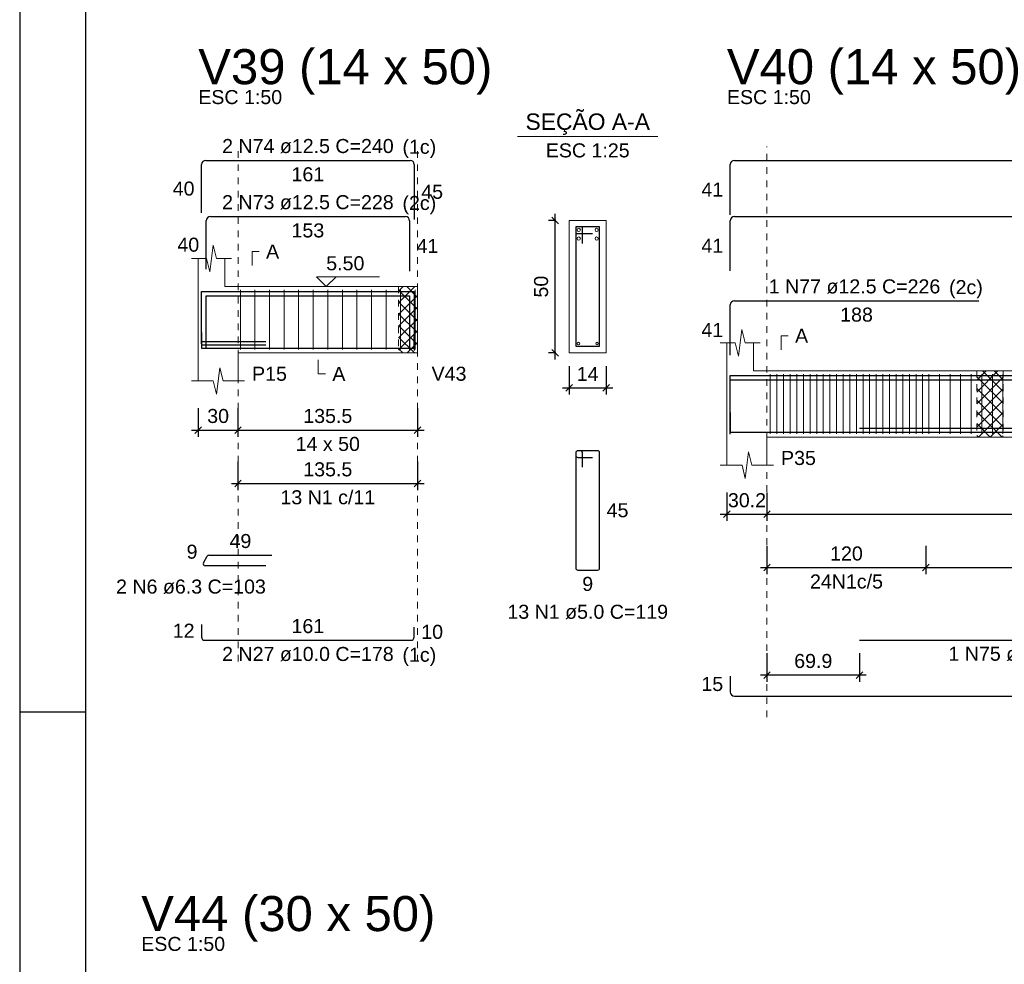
# Model space of a CAD drawing. Header units: millimetres. Extents: x 10 to 1250, y -62 to 528.
# Tile 783 of 909: x 636 to 651, y 164 to 178. Entities that reach past the tile are written whole.
import ezdxf

# ---------------------------------------------------------------- set-up
doc = ezdxf.new("R2010")
doc.units = ezdxf.units.MM
doc.header["$LTSCALE"] = 0.05
doc.linetypes.add('DOT', pattern=[6.35, 0, -6.35])
for name, color, linetype, lineweight in [('Descrição da armadura', 7, 'Continuous', 5), ('DT-Arm complementar', 5, 'Continuous', 5), ('DT-Barras na forma', 2, 'Continuous', 30), ('DT-Barras no corte', 5, 'Continuous', 5), ('DT-Barras rebatidas', 2, 'Continuous', 30), ('DT-Cotas', 9, 'Continuous', 5), ('DT-Forma', 5, 'Continuous', 5), ('DT-Hachura intersecção vigas', 9, 'Continuous', 5), ('DT-Pontilhado', 9, 'DOT', 5), ('DT-Textos', 7, 'Continuous', 5), ('DT-Título', 3, 'Continuous', 20), ('Textos armaduras', 7, 'Continuous', 5)]:
    doc.layers.add(name, color=color, linetype=linetype, lineweight=lineweight)
doc.layers.add('FOLHA_PADRÃO', color=7, linetype='Continuous')
doc.styles.add('Arial', font='arial.ttf')
doc.styles.get("Standard").update_dxf_attribs({"font": 'arial.ttf'})
doc.dimstyles.new('UM_25.000000', dxfattribs={"dimtxt": 0.18, "dimasz": 0.1, "dimexe": 0.1, "dimexo": 0.2, "dimgap": 0, "dimtad": 1, "dimtih": 1, "dimtoh": 1, "dimdec": 1, "dimlfac": 25, "dimzin": 0, "dimdsep": 46, "dimtxsty": 'Standard', "dimcen": 0.09, "dimdle": 0.1, "dimadec": 1, "dimazin": 2, "dimtfac": 1, "dimtdec": 4, "dimtofl": 0, "dimtmove": 0, "dimatfit": 3, "dimfxl": 1, "dimtolj": 1, "dimarcsym": 0})
doc.dimstyles.new('UM_50.000000', dxfattribs={"dimtxt": 0.18, "dimasz": 0.1, "dimexe": 0.1, "dimexo": 0.2, "dimgap": 0.1, "dimtad": 1, "dimdec": 1, "dimlfac": 50, "dimzin": 0, "dimdsep": 46, "dimtxsty": 'Standard', "dimblk": 'OBLIQUE', "dimcen": 0.09, "dimdle": 0.1, "dimadec": 1, "dimazin": 2, "dimtfac": 1, "dimtdec": 1, "dimtofl": 0, "dimtmove": 0, "dimatfit": 3, "dimldrblk": 'OBLIQUE', "dimfxl": 1, "dimtolj": 1, "dimarcsym": 1})
pattern_1 = [(45, (633.59027, 120.002), (-0.08838835, 0.08838835), []), (135, (633.59027, 120.002), (-0.08838835, -0.08838835), [])]

# ---------------------------------------------------------------- blocks, each defined once
blk = doc.blocks.new('_Oblique')
at = {"color": 0, "linetype": 'ByBlock', "lineweight": -2}
blk.add_line((-0.5, -0.5), (0.5, 0.5), dxfattribs=at)
blk = doc.blocks.new('*D2094')
at = {"layer": 'Defpoints', "color": 0, "transparency": 16777216}
for p in [(638.337, 172.168), (638.937, 172.168), (638.937, 171.638)]:
    blk.add_point(p, dxfattribs=at)
at = {"layer": 'DT-Cotas', "color": 0, "lineweight": -2, "transparency": 16777216}
for p, q in [((638.337, 171.968), (638.337, 171.538)), ((638.937, 171.968), (638.937, 171.538)), ((638.237, 171.638), (639.037, 171.638))]:
    blk.add_line(p, q, dxfattribs=at)
at = {"layer": 'DT-Cotas', "color": 0, "lineweight": -2, "transparency": 16777216, "xscale": 0.1, "yscale": 0.1, "zscale": 0.1, "rotation": 180}
blk.add_blockref('_Oblique', (638.337, 171.638), dxfattribs=at)
at = {"layer": 'DT-Cotas', "color": 0, "lineweight": -2, "transparency": 16777216, "xscale": 0.1, "yscale": 0.1, "zscale": 0.1}
blk.add_blockref('_Oblique', (638.937, 171.638), dxfattribs=at)
at = {"layer": 'DT-Cotas', "transparency": 16777216, "insert": (638.637, 171.85), "char_height": 0.2118, "attachment_point": 5, "rotation": 0.0057, "style": 'Arial'}
blk.add_mtext('\\A1;30', dxfattribs=at)
blk = doc.blocks.new('*D2095')
at = {"layer": 'Defpoints', "color": 0, "transparency": 16777216}
for p in [(638.937, 172.168), (641.648, 172.168), (641.648, 171.638)]:
    blk.add_point(p, dxfattribs=at)
at = {"layer": 'DT-Cotas', "color": 0, "lineweight": -2, "transparency": 16777216}
for p, q in [((638.937, 171.968), (638.937, 171.538)), ((641.648, 171.968), (641.648, 171.538)), ((638.837, 171.638), (641.748, 171.638))]:
    blk.add_line(p, q, dxfattribs=at)
at = {"layer": 'DT-Cotas', "color": 0, "lineweight": -2, "transparency": 16777216, "xscale": 0.1, "yscale": 0.1, "zscale": 0.1, "rotation": 180}
blk.add_blockref('_Oblique', (638.937, 171.638), dxfattribs=at)
at = {"layer": 'DT-Cotas', "color": 0, "lineweight": -2, "transparency": 16777216, "xscale": 0.1, "yscale": 0.1, "zscale": 0.1}
blk.add_blockref('_Oblique', (641.648, 171.638), dxfattribs=at)
at = {"layer": 'DT-Cotas', "transparency": 16777216, "insert": (640.293, 171.85), "char_height": 0.2118, "attachment_point": 5, "rotation": 0.0057, "style": 'Arial'}
blk.add_mtext('\\A1;135.5', dxfattribs=at)
blk = doc.blocks.new('*D2096')
at = {"layer": 'Defpoints', "color": 0, "transparency": 16777216}
for p in [(638.937, 171.363), (641.648, 171.363), (641.648, 170.834)]:
    blk.add_point(p, dxfattribs=at)
at = {"layer": 'DT-Cotas', "color": 0, "lineweight": -2, "transparency": 16777216}
for p, q in [((638.937, 171.163), (638.937, 170.734)), ((641.648, 171.163), (641.648, 170.734)), ((638.837, 170.834), (641.748, 170.834))]:
    blk.add_line(p, q, dxfattribs=at)
at = {"layer": 'DT-Cotas', "color": 0, "lineweight": -2, "transparency": 16777216, "xscale": 0.1, "yscale": 0.1, "zscale": 0.1, "rotation": 180}
blk.add_blockref('_Oblique', (638.937, 170.834), dxfattribs=at)
at = {"layer": 'DT-Cotas', "color": 0, "lineweight": -2, "transparency": 16777216, "xscale": 0.1, "yscale": 0.1, "zscale": 0.1}
blk.add_blockref('_Oblique', (641.648, 170.834), dxfattribs=at)
at = {"layer": 'DT-Cotas', "transparency": 16777216, "insert": (640.293, 171.045), "char_height": 0.2118, "attachment_point": 5, "rotation": 0.0057, "style": 'Arial'}
blk.add_mtext('\\A1;135.5', dxfattribs=at)
blk = doc.blocks.new('*D2097')
at = {"layer": 'Defpoints', "color": 0, "transparency": 16777216}
for p in [(643.726, 174.803), (643.937, 174.803), (643.937, 172.803)]:
    blk.add_point(p, dxfattribs=at)
at = {"layer": 'DT-Cotas', "color": 0, "lineweight": -2, "transparency": 16777216}
for p, q in [((643.726, 172.703), (643.726, 174.903)), ((643.737, 174.803), (643.626, 174.803)), ((643.737, 172.803), (643.626, 172.803))]:
    blk.add_line(p, q, dxfattribs=at)
at = {"layer": 'DT-Cotas', "color": 0, "lineweight": -2, "transparency": 16777216, "xscale": 0.1, "yscale": 0.1, "zscale": 0.1}
for p, rotation in [((643.726, 174.803), 90), ((643.726, 172.803), 270)]:
    blk.add_blockref('_Oblique', p, dxfattribs=dict(at, rotation=rotation))
at = {"layer": 'DT-Cotas', "transparency": 16777216, "insert": (643.514, 173.803), "char_height": 0.2118, "attachment_point": 5, "rotation": 90, "style": 'Arial'}
blk.add_mtext('\\A1;50', dxfattribs=at)
blk = doc.blocks.new('*D2098')
at = {"layer": 'Defpoints', "color": 0, "transparency": 16777216}
for p in [(643.937, 172.803), (644.497, 172.803), (644.497, 172.274)]:
    blk.add_point(p, dxfattribs=at)
at = {"layer": 'DT-Cotas', "color": 0, "lineweight": -2, "transparency": 16777216}
for p, q in [((643.937, 172.603), (643.937, 172.174)), ((644.497, 172.603), (644.497, 172.174)), ((643.837, 172.274), (644.597, 172.274))]:
    blk.add_line(p, q, dxfattribs=at)
at = {"layer": 'DT-Cotas', "color": 0, "lineweight": -2, "transparency": 16777216, "xscale": 0.1, "yscale": 0.1, "zscale": 0.1, "rotation": 180}
blk.add_blockref('_Oblique', (643.937, 172.274), dxfattribs=at)
at = {"layer": 'DT-Cotas', "color": 0, "lineweight": -2, "transparency": 16777216, "xscale": 0.1, "yscale": 0.1, "zscale": 0.1}
blk.add_blockref('_Oblique', (644.497, 172.274), dxfattribs=at)
at = {"layer": 'DT-Cotas', "transparency": 16777216, "insert": (644.217, 172.486), "char_height": 0.2118, "attachment_point": 5, "rotation": 0.0057, "style": 'Arial'}
blk.add_mtext('\\A1;14', dxfattribs=at)
blk = doc.blocks.new('*D2101')
at = {"layer": 'Defpoints', "color": 0, "transparency": 16777216}
for p in [(646.319, 170.897), (646.924, 170.897), (646.924, 170.368)]:
    blk.add_point(p, dxfattribs=at)
at = {"layer": 'DT-Cotas', "color": 0, "lineweight": -2, "transparency": 16777216}
for p, q in [((646.319, 170.697), (646.319, 170.268)), ((646.924, 170.697), (646.924, 170.268)), ((646.219, 170.368), (647.024, 170.368))]:
    blk.add_line(p, q, dxfattribs=at)
at = {"layer": 'DT-Cotas', "color": 0, "lineweight": -2, "transparency": 16777216, "xscale": 0.1, "yscale": 0.1, "zscale": 0.1, "rotation": 180}
blk.add_blockref('_Oblique', (646.319, 170.368), dxfattribs=at)
at = {"layer": 'DT-Cotas', "color": 0, "lineweight": -2, "transparency": 16777216, "xscale": 0.1, "yscale": 0.1, "zscale": 0.1}
blk.add_blockref('_Oblique', (646.924, 170.368), dxfattribs=at)
at = {"layer": 'DT-Cotas', "transparency": 16777216, "insert": (646.622, 170.579), "char_height": 0.2118, "attachment_point": 5, "rotation": 0.0057, "style": 'Arial'}
blk.add_mtext('\\A1;30.2', dxfattribs=at)
blk = doc.blocks.new('*D2102')
at = {"layer": 'Defpoints', "color": 0, "transparency": 16777216}
for p in [(646.924, 170.897), (656.768, 170.897), (656.768, 170.368)]:
    blk.add_point(p, dxfattribs=at)
at = {"layer": 'DT-Cotas', "color": 0, "lineweight": -2, "transparency": 16777216}
for p, q in [((646.924, 170.697), (646.924, 170.268)), ((656.768, 170.697), (656.768, 170.268)), ((646.824, 170.368), (656.868, 170.368))]:
    blk.add_line(p, q, dxfattribs=at)
at = {"layer": 'DT-Cotas', "color": 0, "lineweight": -2, "transparency": 16777216, "xscale": 0.1, "yscale": 0.1, "zscale": 0.1, "rotation": 180}
blk.add_blockref('_Oblique', (646.924, 170.368), dxfattribs=at)
at = {"layer": 'DT-Cotas', "color": 0, "lineweight": -2, "transparency": 16777216, "xscale": 0.1, "yscale": 0.1, "zscale": 0.1}
blk.add_blockref('_Oblique', (656.768, 170.368), dxfattribs=at)
at = {"layer": 'DT-Cotas', "transparency": 16777216, "insert": (651.846, 170.579), "char_height": 0.2118, "attachment_point": 5, "rotation": 0.0057, "style": 'Arial'}
blk.add_mtext('\\A1;492.2', dxfattribs=at)
blk = doc.blocks.new('*D2106')
at = {"layer": 'Defpoints', "color": 0, "transparency": 16777216}
for p in [(646.924, 170.092), (649.324, 170.092), (649.324, 169.563)]:
    blk.add_point(p, dxfattribs=at)
at = {"layer": 'DT-Cotas', "color": 0, "lineweight": -2, "transparency": 16777216}
for p, q in [((646.924, 169.892), (646.924, 169.463)), ((649.324, 169.892), (649.324, 169.463)), ((646.824, 169.563), (649.424, 169.563))]:
    blk.add_line(p, q, dxfattribs=at)
at = {"layer": 'DT-Cotas', "color": 0, "lineweight": -2, "transparency": 16777216, "xscale": 0.1, "yscale": 0.1, "zscale": 0.1, "rotation": 180}
blk.add_blockref('_Oblique', (646.924, 169.563), dxfattribs=at)
at = {"layer": 'DT-Cotas', "color": 0, "lineweight": -2, "transparency": 16777216, "xscale": 0.1, "yscale": 0.1, "zscale": 0.1}
blk.add_blockref('_Oblique', (649.324, 169.563), dxfattribs=at)
at = {"layer": 'DT-Cotas', "transparency": 16777216, "insert": (648.124, 169.775), "char_height": 0.2118, "attachment_point": 5, "rotation": 0.0057, "style": 'Arial'}
blk.add_mtext('\\A1;120', dxfattribs=at)
blk = doc.blocks.new('*D2099')
at = {"layer": 'Defpoints', "color": 0, "transparency": 16777216}
for p in [(649.324, 170.092), (665.89, 170.092), (665.89, 169.563)]:
    blk.add_point(p, dxfattribs=at)
at = {"layer": 'DT-Cotas', "color": 0, "lineweight": -2, "transparency": 16777216}
for p, q in [((649.324, 169.892), (649.324, 169.463)), ((665.89, 169.892), (665.89, 169.463)), ((649.224, 169.563), (665.99, 169.563))]:
    blk.add_line(p, q, dxfattribs=at)
at = {"layer": 'DT-Cotas', "color": 0, "lineweight": -2, "transparency": 16777216, "xscale": 0.1, "yscale": 0.1, "zscale": 0.1, "rotation": 180}
blk.add_blockref('_Oblique', (649.324, 169.563), dxfattribs=at)
at = {"layer": 'DT-Cotas', "color": 0, "lineweight": -2, "transparency": 16777216, "xscale": 0.1, "yscale": 0.1, "zscale": 0.1}
blk.add_blockref('_Oblique', (665.89, 169.563), dxfattribs=at)
at = {"layer": 'DT-Cotas', "transparency": 16777216, "insert": (657.607, 169.775), "char_height": 0.2118, "attachment_point": 5, "rotation": 0.0057, "style": 'Arial'}
blk.add_mtext('\\A1;828.3', dxfattribs=at)
blk = doc.blocks.new('*D2100')
at = {"layer": 'Defpoints', "color": 0, "transparency": 16777216}
for p in [(646.924, 168.47), (648.322, 168.47), (646.924, 167.941)]:
    blk.add_point(p, dxfattribs=at)
at = {"layer": 'DT-Cotas', "color": 0, "lineweight": -2, "transparency": 16777216}
for p, q in [((646.924, 168.27), (646.924, 167.841)), ((648.322, 168.27), (648.322, 167.841)), ((648.422, 167.941), (646.824, 167.941))]:
    blk.add_line(p, q, dxfattribs=at)
at = {"layer": 'DT-Cotas', "color": 0, "lineweight": -2, "transparency": 16777216, "xscale": 0.1, "yscale": 0.1, "zscale": 0.1, "rotation": 180}
blk.add_blockref('_Oblique', (646.924, 167.941), dxfattribs=at)
at = {"layer": 'DT-Cotas', "color": 0, "lineweight": -2, "transparency": 16777216, "xscale": 0.1, "yscale": 0.1, "zscale": 0.1}
blk.add_blockref('_Oblique', (648.322, 167.941), dxfattribs=at)
at = {"layer": 'DT-Cotas', "transparency": 16777216, "insert": (647.623, 168.153), "char_height": 0.2118, "attachment_point": 5, "rotation": 0.0057, "style": 'Arial'}
blk.add_mtext('\\A1;69.9', dxfattribs=at)
blk = doc.blocks.new('A1EST. 1500')
at = {"layer": 'FOLHA_PADRÃO', "color": 1, "linetype": 'Continuous'}
blk.add_line((0, 59.4), (0, 0), dxfattribs=at)
at = {"layer": 'FOLHA_PADRÃO', "color": 1}
blk.add_line((1, 34.7), (0, 34.7), dxfattribs=at)
at = {"layer": 'FOLHA_PADRÃO', "color": 6, "linetype": 'Continuous'}
blk.add_lwpolyline([(149, 58.4), (149, 1), (1, 1), (1, 58.4), (149, 58.4)], dxfattribs=at)

msp = doc.modelspace()

# ---------------------------------------------------------------- hatches: boundary and pattern name
at = {"layer": 'DT-Hachura intersecção vigas', "linetype": 'Continuous'}
h = msp.add_hatch(dxfattribs=at)
h.set_pattern_fill('ANSI37', color=256, style=0)
h.set_pattern_definition(pattern_1)
h.paths.add_polyline_path([(641.3621, 172.8033), (641.6481, 172.8033), (641.6481, 173.8033), (641.3621, 173.8033), (641.3621, 172.8033)])
h = msp.add_hatch(dxfattribs=at)
h.set_pattern_fill('ANSI37', color=256, style=0)
h.set_pattern_definition(pattern_1)
h.paths.add_polyline_path([(650.0923, 171.5325), (650.4923, 171.5325), (650.4923, 172.5325), (650.0923, 172.5325), (650.0923, 171.5325)])

# ---------------------------------------------------------------- linework, layer by layer
at = {"layer": 'DT-Arm complementar'}
for p, q in [((638.9727, 172.8533), (638.9727, 173.7533)), ((639.1927, 172.8533), (639.1927, 173.7533)), ((639.4127, 172.8533), (639.4127, 173.7533)), ((639.6327, 172.8533), (639.6327, 173.7533)), ((639.8527, 172.8533), (639.8527, 173.7533)), ((640.0727, 172.8533), (640.0727, 173.7533)), ((640.2927, 172.8533), (640.2927, 173.7533)), ((640.5127, 172.8533), (640.5127, 173.7533)), ((640.7327, 172.8533), (640.7327, 173.7533)), ((640.9527, 172.8533), (640.9527, 173.7533)), ((641.1727, 172.8533), (641.1727, 173.7533)), ((641.3927, 172.8533), (641.3927, 173.7533)), ((641.6127, 172.8533), (641.6127, 173.7533)), ((646.9742, 171.5825), (646.9742, 172.4825)), ((647.0742, 171.5825), (647.0742, 172.4825)), ((647.1742, 171.5825), (647.1742, 172.4825)), ((647.2742, 171.5825), (647.2742, 172.4825)), ((647.3742, 171.5825), (647.3742, 172.4825)), ((647.4742, 171.5825), (647.4742, 172.4825)), ((647.5742, 171.5825), (647.5742, 172.4825)), ((647.6742, 171.5825), (647.6742, 172.4825)), ((647.7742, 171.5825), (647.7742, 172.4825)), ((647.8742, 171.5825), (647.8742, 172.4825)), ((647.9742, 171.5825), (647.9742, 172.4825)), ((648.0742, 171.5825), (648.0742, 172.4825)), ((648.1742, 171.5825), (648.1742, 172.4825)), ((648.2742, 171.5825), (648.2742, 172.4825)), ((648.3742, 171.5825), (648.3742, 172.4825)), ((648.4742, 171.5825), (648.4742, 172.4825)), ((648.5742, 171.5825), (648.5742, 172.4825)), ((648.6742, 171.5825), (648.6742, 172.4825)), ((648.7742, 171.5825), (648.7742, 172.4825)), ((648.8742, 171.5825), (648.8742, 172.4825)), ((648.9742, 171.5825), (648.9742, 172.4825)), ((649.0742, 171.5825), (649.0742, 172.4825)), ((649.1742, 171.5825), (649.1742, 172.4825)), ((649.2742, 171.5825), (649.2742, 172.4825)), ((649.3673, 171.5825), (649.3673, 172.4825)), ((649.5273, 171.5825), (649.5273, 172.4825)), ((649.6873, 171.5825), (649.6873, 172.4825)), ((649.8473, 171.5825), (649.8473, 172.4825)), ((650.0073, 171.5825), (650.0073, 172.4825)), ((650.1673, 171.5825), (650.1673, 172.4825)), ((650.3273, 171.5825), (650.3273, 172.4825)), ((650.4873, 171.5825), (650.4873, 172.4825))]:
    msp.add_line(p, q, dxfattribs=at)
at = {"layer": 'DT-Barras na forma'}
for p, q in [((644.1374, 174.7033), (644.0374, 174.7033)), ((644.0374, 174.7033), (644.0374, 172.9033)), ((644.3974, 174.7033), (644.0374, 174.7033)), ((644.0374, 174.7033), (644.0374, 174.6033)), ((644.1374, 174.4533), (644.1374, 174.7033)), ((644.3974, 172.9033), (644.3974, 174.7033)), ((644.0374, 174.6033), (644.2874, 174.6033)), ((638.3873, 172.9741), (639.3576, 172.9741)), ((638.3873, 172.9237), (639.3576, 172.9237)), ((644.0374, 172.9033), (644.3974, 172.9033))]:
    msp.add_line(p, q, dxfattribs=at)
for points in [[(638.3873, 172.9389), (638.3873, 173.7308), (641.5981, 173.7308), (641.5981, 172.8408)], [(638.4579, 172.8739), (638.4579, 173.6658), (641.5275, 173.6658), (641.5275, 172.8408)], [(638.3873, 173.1133), (638.3873, 172.8733), (641.5981, 172.8733), (641.5981, 173.0733)], [(646.3695, 171.6407), (646.3695, 172.46), (666.4533, 172.46), (666.4533, 171.7141)], [(646.3695, 171.5757), (646.3695, 172.395), (650.1218, 172.395)], [(646.3695, 171.5757), (646.3695, 172.395), (660.8683, 172.395)], [(646.3695, 171.905), (646.3695, 171.605), (666.4533, 171.605)], [(648.3218, 171.67), (653.5968, 171.67)]]:
    msp.add_lwpolyline(points, dxfattribs=at)
at = {"layer": 'DT-Barras no corte'}
for centre, radius in [((644.0824, 174.6583), 0.025), ((644.3524, 174.6583), 0.025), ((644.0824, 174.5283), 0.025), ((644.3524, 174.5283), 0.025), ((644.0774, 172.9433), 0.02), ((644.3574, 172.9433), 0.02)]:
    msp.add_circle(centre, radius, dxfattribs=at)
at = {"layer": 'DT-Barras rebatidas'}
for p, q in [((638.3873, 174.9157), (638.3873, 175.6451)), ((638.4498, 175.7076), (641.5356, 175.7076)), ((641.5981, 175.6451), (641.5981, 174.8176)), ((646.3695, 174.8883), (646.3695, 175.6451)), ((646.432, 175.7076), (666.3908, 175.7076)), ((638.5204, 174.8604), (641.465, 174.8604)), ((646.432, 174.8604), (660.8683, 174.8604)), ((638.4579, 174.0685), (638.4579, 174.7979)), ((641.5275, 174.7979), (641.5275, 174.0354)), ((646.3695, 174.0411), (646.3695, 174.7979)), ((646.3695, 172.7703), (646.3695, 173.5271)), ((646.432, 173.5896), (650.1218, 173.5896)), ((644.0374, 171.2966), (644.0374, 169.5566)), ((644.0374, 171.2966), (644.0374, 171.2566)), ((644.1074, 171.3266), (644.0674, 171.3266)), ((644.3674, 171.3266), (644.0674, 171.3266)), ((644.1374, 171.0766), (644.1374, 171.2966)), ((644.3974, 169.5566), (644.3974, 171.2966)), ((644.0674, 171.2266), (644.2874, 171.2266)), ((638.4146, 169.6366), (638.4709, 169.734)), ((638.4981, 169.7497), (639.4502, 169.7497)), ((639.3576, 169.5894), (638.4419, 169.5894)), ((644.0674, 169.5266), (644.3674, 169.5266)), ((638.3873, 168.7063), (638.3873, 168.5163)), ((641.5981, 168.5163), (641.5981, 168.6663)), ((638.4373, 168.4663), (641.5481, 168.4663)), ((648.3218, 168.4704), (653.5968, 168.4704)), ((646.3695, 167.9232), (646.3695, 167.6857)), ((646.432, 167.6232), (666.4533, 167.6232))]:
    msp.add_line(p, q, dxfattribs=at)
for centre, radius, start, end in [((638.4498, 175.6451), 0.0625, 90, 180), ((641.5356, 175.6451), 0.0625, 0, 90), ((646.432, 175.6451), 0.0625, 90, 180), ((638.5204, 174.7979), 0.0625, 90, 180), ((641.465, 174.7979), 0.0625, 0, 90), ((646.432, 174.7979), 0.0625, 90, 180), ((646.432, 173.5271), 0.0625, 90, 180), ((644.0674, 171.2966), 0.03, 90, 180), ((644.0674, 171.2966), 0.03, 90, 180), ((644.1074, 171.2966), 0.03, 0, 90), ((644.3674, 171.2966), 0.03, 0, 90), ((644.0674, 171.2566), 0.03, 180, 270), ((638.4419, 169.6209), 0.0315, 150, 270), ((638.4981, 169.7182), 0.0315, 90, 150), ((644.0674, 169.5566), 0.03, 180, 270), ((644.3674, 169.5566), 0.03, 270, 0), ((638.4373, 168.5163), 0.05, 180, 270), ((641.5481, 168.5163), 0.05, 270, 0), ((646.432, 167.6857), 0.0625, 180, 270)]:
    msp.add_arc(centre, radius, start, end, dxfattribs=at)
at = {"layer": 'DT-Forma'}
for p, q in [((644.4974, 174.8033), (643.9374, 174.8033)), ((643.9374, 174.8033), (643.9374, 174.8033)), ((643.9374, 174.8033), (643.9374, 172.8033)), ((644.4974, 172.8033), (644.4974, 174.8033)), ((644.4974, 174.8033), (644.4974, 174.8033)), ((638.5123, 174.0269), (638.5623, 174.4269)), ((638.5623, 174.4269), (638.6123, 174.2269)), ((638.2373, 174.2269), (638.4623, 174.2269)), ((638.3373, 173.8033), (638.3373, 174.2269)), ((638.4623, 174.2269), (638.5123, 174.0269)), ((638.6123, 174.2269), (638.8373, 174.2269)), ((638.7373, 174.2269), (638.7373, 173.8033)), ((638.7373, 173.8033), (641.3622, 173.8033)), ((641.3622, 173.8033), (641.6481, 173.8033)), ((646.4961, 172.7561), (646.5461, 173.1561)), ((646.5461, 173.1561), (646.5961, 172.9561)), ((646.2195, 172.9561), (646.4461, 172.9561)), ((646.3195, 172.5325), (646.3195, 172.9561)), ((646.4461, 172.9561), (646.4961, 172.7561)), ((646.5961, 172.9561), (646.8226, 172.9561)), ((646.7226, 172.9561), (646.7226, 172.5325)), ((638.3373, 172.8033), (638.3373, 172.3797)), ((638.9373, 172.3797), (638.9373, 172.8033)), ((638.9373, 172.8033), (641.3622, 172.8033)), ((641.3622, 172.8033), (641.6481, 172.8033)), ((643.9374, 172.8033), (644.4974, 172.8033)), ((643.9374, 172.8033), (643.9374, 172.8033)), ((644.4974, 172.8033), (644.4974, 172.8033)), ((638.6123, 172.1797), (638.6623, 172.5797)), ((638.6623, 172.5797), (638.7123, 172.3797)), ((646.7226, 172.5325), (650.0923, 172.5325)), ((650.0923, 172.5325), (650.4923, 172.5325)), ((650.4923, 172.5325), (656.8683, 172.5325)), ((638.2373, 172.3797), (638.5623, 172.3797)), ((638.5623, 172.3797), (638.6123, 172.1797)), ((638.7123, 172.3797), (639.0373, 172.3797)), ((646.3195, 171.5325), (646.3195, 171.1089)), ((646.9242, 171.1089), (646.9242, 171.5325)), ((646.9242, 171.5325), (650.0923, 171.5325)), ((650.0923, 171.5325), (650.4923, 171.5325)), ((650.4923, 171.5325), (656.7683, 171.5325)), ((646.5968, 170.9089), (646.6468, 171.3089)), ((646.6468, 171.3089), (646.6968, 171.1089)), ((646.2195, 171.1089), (646.5468, 171.1089)), ((646.5468, 171.1089), (646.5968, 170.9089)), ((646.6968, 171.1089), (647.0242, 171.1089))]:
    msp.add_line(p, q, dxfattribs=at)
at = {"layer": 'DT-Forma', "linetype": 'Continuous'}
for p, q in [((638.3373, 172.8033), (638.3373, 173.8033)), ((641.6481, 173.8033), (641.6481, 172.8033)), ((646.3195, 171.5325), (646.3195, 172.5325))]:
    msp.add_line(p, q, dxfattribs=at)
at = {"layer": 'DT-Pontilhado', "ltscale": 0.2}
for p, q in [((638.9373, 168.1486), (638.9373, 175.9194)), ((641.6481, 168.1486), (641.6481, 175.9194)), ((646.9242, 167.3055), (646.9242, 175.9194)), ((641.3622, 173.8033), (641.3622, 172.8033)), ((650.0923, 172.5325), (650.0923, 171.5325)), ((650.4923, 172.5325), (650.4923, 171.5325))]:
    msp.add_line(p, q, dxfattribs=at)
at = {"layer": 'DT-Textos'}
msp.add_line((643.1584, 176.0682), (645.2764, 176.0682), dxfattribs=at)
for points in [[(639.1491, 174.121), (639.1491, 174.3328), (639.255, 174.3328)], [(640.4178, 173.9516), (640.2695, 173.8033), (640.1212, 173.9516), (641.0743, 173.9516)], [(647.136, 172.8502), (647.136, 173.062), (647.2419, 173.062)], [(640.1498, 172.6974), (640.1498, 172.4856), (640.2557, 172.4856)]]:
    msp.add_lwpolyline(points, dxfattribs=at)

# ---------------------------------------------------------------- block references
msp.add_blockref('A1EST. 1500', (635.6409, 132.6844))

# ---------------------------------------------------------------- texts
at = {"layer": 'Descrição da armadura', "linetype": 'Continuous', "char_height": 0.2118, "line_spacing_factor": 0.798, "style": 'Arial'}
for s, insert, width, attachment_point in [('2 N74 ø12.5 C=240', (639.9927, 175.8135), 5.194653, 8), ('2 N73 ø12.5 C=228', (639.9927, 174.9663), 5.194653, 8), ('1 N77 ø12.5 C=226', (648.2457, 173.6955), 5.194653, 8), ('13 N1 c/11', (640.2927, 170.5159), 2.869342, 8), ('24N1c/5', (648.1242, 169.2451), 2.209726, 8), ('2 N6 ø6.3 C=103', (639.3576, 169.1658), 4.534748, 9), ('13 N1 ø5.0 C=119', (644.2174, 168.7853), 4.8647, 8), ('2 N27 ø10.0 C=178', (639.9927, 168.1486), 5.194653, 8), ('1 N75 ø12.5 C=264', (650.9593, 168.1527), 5.194653, 8)]:
    msp.add_mtext(s, dxfattribs=dict(at, insert=insert, width=width, attachment_point=attachment_point))
at = {"layer": 'DT-Textos', "line_spacing_factor": 0.798, "style": 'Arial'}
for s, insert, char_height, width, attachment_point in [('ESC 1:50', (638.3373, 176.5548), 0.2118, 2.507973, 7), ('ESC 1:50', (646.3195, 176.5548), 0.2118, 2.507973, 7), ('SEÇÃO A-A', (644.2173, 176.093), 0.2471, 4.254532, 8), ('(1c)', (641.4203, 175.744), 0.2118, 1.009083, 7), ('ESC 1:25', (644.2174, 175.7505), 0.2118, 2.507973, 8), ('(2c)', (641.4203, 174.896), 0.2118, 1.009083, 7), ('A', (639.3609, 174.2269), 0.2118, 0.390816, 7), ('5.50', (640.2695, 174.0469), 0.2118, 1.140404, 7), ('(2c)', (649.6733, 173.626), 0.2118, 1.009083, 7), ('A', (647.3478, 172.9561), 0.2118, 0.390816, 7), ('P15', (639.1491, 172.3797), 0.2118, 1.042557, 7), ('A', (640.3616, 172.3797), 0.2118, 0.390816, 7), ('V43', (641.8599, 172.3797), 0.2118, 1.042557, 7), ('14 x 50', (640.2927, 171.3207), 0.2118, 1.922035, 8), ('P35', (647.136, 171.1089), 0.2118, 1.042557, 7), ('(1c)', (641.4203, 168.079), 0.2118, 1.009083, 7), ('ESC 1:50', (637.4761, 163.7762), 0.2118, 2.507973, 7)]:
    msp.add_mtext(s, dxfattribs=dict(at, insert=insert, char_height=char_height, width=width, attachment_point=attachment_point))
at = {"layer": 'DT-Título', "char_height": 0.5295, "width": 9.380341, "attachment_point": 7, "line_spacing_factor": 0.798, "style": 'Arial'}
for s, insert in [('V39 (14 x 50)', (638.3373, 176.698)), ('V40 (14 x 50)', (646.3193, 176.698)), ('V44 (30 x 50)', (637.4763, 163.919))]:
    msp.add_mtext(s, dxfattribs=dict(at, insert=insert))
at = {"layer": 'Textos armaduras', "linetype": 'Continuous', "char_height": 0.2118, "attachment_point": 7, "line_spacing_factor": 0.798, "style": 'Arial'}
for s, insert, width in [('161', (639.7453, 175.3899), 0.989858), ('40', (637.9515, 175.1745), 0.659905), ('41', (645.9336, 175.1608), 0.659905), ('45', (641.704, 175.1254), 0.659905), ('153', (639.7453, 174.5427), 0.989858), ('40', (638.0221, 174.3273), 0.659905), ('41', (641.6334, 174.3107), 0.659905), ('41', (645.9336, 174.3136), 0.659905), ('188', (648.0294, 173.2719), 0.989858), ('41', (645.9336, 173.0428), 0.659905), ('45', (644.5033, 170.3207), 0.659905), ('49', (638.8092, 169.8556), 0.659905), ('9', (638.1608, 169.6945), 0.329953), ('9', (644.1349, 169.2089), 0.329953), ('12', (637.9515, 168.5054), 0.659905), ('161', (639.7453, 168.5722), 0.989858), ('10', (641.704, 168.4854), 0.659905), ('15', (645.9336, 167.6985), 0.659905)]:
    msp.add_mtext(s, dxfattribs=dict(at, insert=insert, width=width))

# ---------------------------------------------------------------- dimensions: what is measured, and where the dimension line sits
at = {"layer": 'DT-Cotas'}
dim = msp.add_linear_dim(base=(643.7256, 174.8033), p1=(643.9374, 172.8033), p2=(643.9374, 174.8033), angle=90, dimstyle='UM_25.000000', override={"dimtxt": 0.2118, "dimasz": 0.1, "dimexe": 0.1, "dimexo": 0.2, "dimtad": 1, "dimtih": 0, "dimtoh": 0, "dimdec": 1, "dimlfac": 25, "dimzin": 8, "dimtxsty": 'Arial', "dimblk": 'Oblique', "dimblk1": 'Oblique', "dimblk2": 'Oblique', "dimsah": 1, "dimdle": 0.1, "dimse1": 0, "dimse2": 0, "dimclrt": 256, "dimadec": 1, "dimazin": 3, "dimtmove": 2, "dimldrblk": 'Oblique'}, dxfattribs=at)
dim.commit()
dim.dimension.update_dxf_attribs({"geometry": '*D2097', "text_midpoint": (643.5138, 173.8033), "dimtype": 160, "text_rotation": 90})
for base, p1, p2, dimstyle, override, picture, middle in [((644.4974, 172.2738), (643.9374, 172.8033), (644.4974, 172.8033), 'UM_25.000000', {"dimtxt": 0.2118, "dimasz": 0.1, "dimexe": 0.1, "dimexo": 0.2, "dimtad": 1, "dimtih": 0, "dimtoh": 0, "dimdec": 1, "dimlfac": 25, "dimzin": 8, "dimtxsty": 'Arial', "dimblk": 'Oblique', "dimblk1": 'Oblique', "dimblk2": 'Oblique', "dimsah": 1, "dimdle": 0.1, "dimse1": 0, "dimse2": 0, "dimclrt": 256, "dimadec": 1, "dimazin": 3, "dimtmove": 2, "dimldrblk": 'Oblique'}, '*D2098', (644.2174, 172.4856)), ((638.9373, 171.6384), (638.3373, 172.1679), (638.9373, 172.1679), 'UM_50.000000', {"dimtxt": 0.2118, "dimasz": 0.1, "dimexe": 0.1, "dimexo": 0.2, "dimtad": 1, "dimtih": 0, "dimtoh": 0, "dimdec": 1, "dimlfac": 50, "dimzin": 8, "dimtxsty": 'Arial', "dimblk": 'Oblique', "dimblk1": 'Oblique', "dimblk2": 'Oblique', "dimsah": 1, "dimdle": 0.1, "dimse1": 0, "dimse2": 0, "dimclrt": 256, "dimadec": 1, "dimazin": 3, "dimtmove": 2, "dimldrblk": 'Oblique'}, '*D2094', (638.6373, 171.8502)), ((641.6481, 171.6384), (638.9373, 172.1679), (641.6481, 172.1679), 'UM_50.000000', {"dimtxt": 0.2118, "dimasz": 0.1, "dimexe": 0.1, "dimexo": 0.2, "dimtad": 1, "dimtih": 0, "dimtoh": 0, "dimdec": 1, "dimlfac": 50, "dimzin": 8, "dimtxsty": 'Arial', "dimblk": 'Oblique', "dimblk1": 'Oblique', "dimblk2": 'Oblique', "dimsah": 1, "dimdle": 0.1, "dimse1": 0, "dimse2": 0, "dimclrt": 256, "dimadec": 1, "dimazin": 3, "dimtmove": 2, "dimldrblk": 'Oblique'}, '*D2095', (640.2927, 171.8502)), ((641.6481, 170.8336), (638.9373, 171.3631), (641.6481, 171.3631), 'UM_50.000000', {"dimtxt": 0.2118, "dimasz": 0.1, "dimexe": 0.1, "dimexo": 0.2, "dimtad": 1, "dimtih": 0, "dimtoh": 0, "dimdec": 1, "dimlfac": 50, "dimzin": 8, "dimtxsty": 'Arial', "dimblk": 'Oblique', "dimblk1": 'Oblique', "dimblk2": 'Oblique', "dimsah": 1, "dimdle": 0.1, "dimse1": 0, "dimse2": 0, "dimclrt": 256, "dimadec": 1, "dimazin": 3, "dimtmove": 2, "dimldrblk": 'Oblique'}, '*D2096', (640.2927, 171.0454)), ((646.9242, 170.3676), (646.3195, 170.8971), (646.9242, 170.8971), 'UM_50.000000', {"dimtxt": 0.2118, "dimasz": 0.1, "dimexe": 0.1, "dimexo": 0.2, "dimtad": 1, "dimtih": 0, "dimtoh": 0, "dimdec": 1, "dimlfac": 50, "dimzin": 8, "dimtxsty": 'Arial', "dimblk": 'Oblique', "dimblk1": 'Oblique', "dimblk2": 'Oblique', "dimsah": 1, "dimdle": 0.1, "dimse1": 0, "dimse2": 0, "dimclrt": 256, "dimadec": 1, "dimazin": 3, "dimtmove": 2, "dimldrblk": 'Oblique'}, '*D2101', (646.6218, 170.5794)), ((656.7683, 170.3676), (646.9242, 170.8971), (656.7683, 170.8971), 'UM_50.000000', {"dimtxt": 0.2118, "dimasz": 0.1, "dimexe": 0.1, "dimexo": 0.2, "dimtad": 1, "dimtih": 0, "dimtoh": 0, "dimdec": 1, "dimlfac": 50, "dimzin": 8, "dimtxsty": 'Arial', "dimblk": 'Oblique', "dimblk1": 'Oblique', "dimblk2": 'Oblique', "dimsah": 1, "dimdle": 0.1, "dimse1": 0, "dimse2": 0, "dimclrt": 256, "dimadec": 1, "dimazin": 3, "dimtmove": 2, "dimldrblk": 'Oblique'}, '*D2102', (651.8462, 170.5794)), ((649.3242, 169.5628), (646.9242, 170.0923), (649.3242, 170.0923), 'UM_50.000000', {"dimtxt": 0.2118, "dimasz": 0.1, "dimexe": 0.1, "dimexo": 0.2, "dimtad": 1, "dimtih": 0, "dimtoh": 0, "dimdec": 1, "dimlfac": 50, "dimzin": 8, "dimtxsty": 'Arial', "dimblk": 'Oblique', "dimblk1": 'Oblique', "dimblk2": 'Oblique', "dimsah": 1, "dimdle": 0.1, "dimse1": 0, "dimse2": 0, "dimclrt": 256, "dimadec": 1, "dimazin": 3, "dimtmove": 2, "dimldrblk": 'Oblique'}, '*D2106', (648.1242, 169.7746)), ((665.8903, 169.5628), (649.3242, 170.0923), (665.8903, 170.0923), 'UM_50.000000', {"dimtxt": 0.2118, "dimasz": 0.1, "dimexe": 0.1, "dimexo": 0.2, "dimtad": 1, "dimtih": 0, "dimtoh": 0, "dimdec": 1, "dimlfac": 50, "dimzin": 8, "dimtxsty": 'Arial', "dimblk": 'Oblique', "dimblk1": 'Oblique', "dimblk2": 'Oblique', "dimsah": 1, "dimdle": 0.1, "dimse1": 0, "dimse2": 0, "dimclrt": 256, "dimadec": 1, "dimazin": 3, "dimtmove": 2, "dimldrblk": 'Oblique'}, '*D2099', (657.6073, 169.7746)), ((646.9242, 167.9409), (648.3218, 168.4704), (646.9242, 168.4704), 'UM_50.000000', {"dimtxt": 0.2118, "dimasz": 0.1, "dimexe": 0.1, "dimexo": 0.2, "dimtad": 1, "dimtih": 0, "dimtoh": 0, "dimdec": 1, "dimlfac": 50, "dimzin": 8, "dimtxsty": 'Arial', "dimblk": 'Oblique', "dimblk1": 'Oblique', "dimblk2": 'Oblique', "dimsah": 1, "dimdle": 0.1, "dimse1": 0, "dimse2": 0, "dimclrt": 256, "dimadec": 1, "dimazin": 3, "dimtmove": 2, "dimldrblk": 'Oblique'}, '*D2100', (647.623, 168.1527))]:
    dim = msp.add_linear_dim(base=base, p1=p1, p2=p2, dimstyle=dimstyle, override=override, dxfattribs=at)
    dim.commit()
    dim.dimension.update_dxf_attribs({"geometry": picture, "text_midpoint": middle, "dimtype": 160, "text_rotation": 0.00573})

doc.saveas('drawing.dxf')
